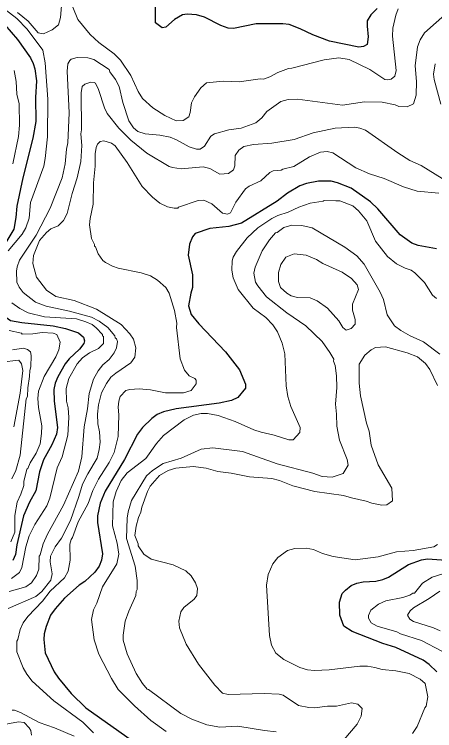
# Model space of a CAD drawing. Extents: x 598.3 to 623.2, y 6902.2 to 6930.1.
# Drawn here: x 603.377 to 604.675, y 6921.503 to 6923.716 of the extents above; entities that cross this region are included whole.
import ezdxf

# ---------------------------------------------------------------- set-up
doc = ezdxf.new("R2010")
doc.units = 0
doc.header["$LTSCALE"] = 0.032
doc.layers.add('1', color=7, linetype='Continuous', lineweight=25)
doc.layers.add('2', color=7, linetype='Continuous', lineweight=13)

msp = doc.modelspace()

# ---------------------------------------------------------------- linework, layer by layer
at = {"layer": '1'}
for points in [[(603.2861, 6923.7477), (603.348, 6923.6835), (603.3872, 6923.6382), (603.4269, 6923.581), (603.4355, 6923.5637), (603.4402, 6923.5469), (603.4453, 6923.5103), (603.4422, 6923.4588), (603.4437, 6923.385), (603.4343, 6923.3332), (603.4032, 6923.2104), (603.3855, 6923.1233), (603.3823, 6923.0877), (603.3758, 6923.0521), (603.3419, 6922.9954), (603.3105, 6922.9141), (603.304, 6922.8742), (603.3016, 6922.8424), (603.3352, 6922.792), (603.3653, 6922.7697), (603.4003, 6922.7636), (603.4969, 6922.754), (603.5357, 6922.7459), (603.5751, 6922.7318)], [(604.4975, 6923.7341), (604.4782, 6923.7139), (604.467, 6923.6953), (604.4662, 6923.6794), (604.4693, 6923.6463), (604.467, 6923.6221), (604.455, 6923.6159), (604.4407, 6923.6137), (604.3507, 6923.633), (604.2993, 6923.6522), (604.2601, 6923.6708), (604.2254, 6923.6841), (604.2061, 6923.6865), (604.1234, 6923.6865), (604.0544, 6923.6719), (604.037, 6923.6727), (604.015, 6923.6807), (603.9645, 6923.7073), (603.9396, 6923.7141), (603.9104, 6923.7156), (603.8965, 6923.7139), (603.8717, 6923.6992), (603.8455, 6923.6761), (603.8337, 6923.6737), (603.8129, 6923.6898), (603.8129, 6923.7434)], [(604.6806, 6922.9911), (604.6237, 6923.0017), (604.6043, 6923.0091), (604.5684, 6923.0345), (604.4991, 6923.1151), (604.4764, 6923.137), (604.4167, 6923.1788), (604.3753, 6923.1957), (604.3552, 6923.2007), (604.3161, 6923.2007), (604.2789, 6923.193), (604.2588, 6923.1856), (604.2208, 6923.1635), (604.1887, 6923.1386), (604.0787, 6923.0706), (604.0395, 6923.0607), (603.9812, 6923.0542), (603.9353, 6923.0389), (603.9269, 6923.028), (603.918, 6923.0058), (603.9141, 6922.9716), (603.9278, 6922.9109), (603.9278, 6922.8721), (603.9222, 6922.8546), (603.9149, 6922.8157), (603.9234, 6922.789), (603.9472, 6922.7596), (604.0288, 6922.6732), (604.0723, 6922.6177), (604.0911, 6922.5733), (604.0913, 6922.5607), (604.0669, 6922.5319), (604.0479, 6922.5229), (604.0097, 6922.515), (603.8767, 6922.4975), (603.8378, 6922.4879), (603.8178, 6922.4795), (603.8013, 6922.4678), (603.7729, 6922.4396), (603.7577, 6922.4186), (603.7172, 6922.3409), (603.6579, 6922.2433), (603.6423, 6922.2058), (603.6341, 6922.1665), (603.6341, 6922.1465), (603.6493, 6922.0496), (603.6462, 6922.0305), (603.6391, 6922.0115), (603.6258, 6921.9931), (603.5949, 6921.9643), (603.577, 6921.9532), (603.5322, 6921.913), (603.5034, 6921.8802), (603.489, 6921.86), (603.4751, 6921.8253), (603.4689, 6921.8022), (603.4681, 6921.7849), (603.473, 6921.7434), (603.5, 6921.6848), (603.5137, 6921.6652)], [(603.5751, 6922.7318), (603.5909, 6922.7183), (603.5942, 6922.7075), (603.5917, 6922.6987), (603.5786, 6922.6816), (603.5467, 6922.6513), (603.5344, 6922.6365), (603.5116, 6922.5965), (603.5037, 6922.5761), (603.4997, 6922.5567), (603.5004, 6922.5214), (603.5109, 6922.4401), (603.5071, 6922.4195), (603.4929, 6922.3858), (603.4675, 6922.3398), (603.4551, 6922.3025), (603.4437, 6922.2439), (603.4246, 6922.209), (603.406, 6922.1669), (603.3848, 6922.0769), (603.3806, 6922.0474), (603.3725, 6922.0292)], [(604.6816, 6921.6852), (604.6582, 6921.7078), (604.6392, 6921.7214), (604.5552, 6921.7603), (604.5152, 6921.7729), (604.4207, 6921.8098), (604.3945, 6921.8259), (604.382, 6921.8599), (604.3813, 6921.8998), (604.3893, 6921.9266), (604.3995, 6921.9377), (604.4175, 6921.9517), (604.4348, 6921.9591), (604.4537, 6921.963), (604.4931, 6921.9655), (604.5146, 6921.9706), (604.5324, 6921.978), (604.5944, 6922.0166), (604.634, 6922.0311), (604.6531, 6922.0342), (604.7107, 6922.0295)], [(603.5137, 6921.6652), (603.553, 6921.6184), (603.5982, 6921.5743), (603.7424, 6921.4717)]]:
    msp.add_lwpolyline(points, dxfattribs=at)
at = {"layer": '2'}
for points in [[(603.528, 6923.8042), (603.5198, 6923.7059), (603.5133, 6923.6835), (603.4937, 6923.6677), (603.4674, 6923.6552), (603.4505, 6923.6581), (603.4196, 6923.6943), (603.3869, 6923.7214)], [(603.5862, 6922.3492), (603.5934, 6922.442), (603.6033, 6922.4971), (603.608, 6922.5448), (603.6215, 6922.5894), (603.6359, 6922.6146), (603.651, 6922.6333), (603.6696, 6922.6494), (603.685, 6922.6703), (603.6931, 6922.6857), (603.6954, 6922.7052), (603.6926, 6922.7131), (603.6883, 6922.7169), (603.688, 6922.7224), (603.666, 6922.7486), (603.6388, 6922.7684), (603.6151, 6922.7799), (603.548, 6922.7991), (603.4756, 6922.814), (603.4424, 6922.8266), (603.405, 6922.8561), (603.3921, 6922.8735), (603.3855, 6922.8886), (603.3839, 6922.922), (603.3856, 6922.9358), (603.393, 6922.9569), (603.4452, 6923.0338), (603.4879, 6923.1175), (603.5247, 6923.2107), (603.5343, 6923.2536), (603.5384, 6923.2989), (603.5425, 6923.3184), (603.5466, 6923.4118), (603.54, 6923.5398), (603.5425, 6923.5628), (603.5483, 6923.5729), (603.5532, 6923.5767), (603.5716, 6923.582), (603.6046, 6923.5811), (603.6232, 6923.5764), (603.6696, 6923.5455), (603.6726, 6923.5381), (603.69, 6923.5146), (603.7009, 6923.4927), (603.712, 6923.4435), (603.7306, 6923.3864), (603.7452, 6923.3648), (603.7581, 6923.3541), (603.7808, 6923.3464), (603.8261, 6923.3424), (603.858, 6923.336), (603.8782, 6923.3284), (603.9171, 6923.3064), (603.9397, 6923.2997), (603.9506, 6923.2997), (603.9639, 6923.3083), (603.9843, 6923.3398), (603.9951, 6923.3465), (604.039, 6923.3593), (604.0772, 6923.3636), (604.1227, 6923.3803), (604.1417, 6923.396), (604.1571, 6923.4154), (604.1998, 6923.4468), (604.2223, 6923.4525), (604.2514, 6923.4534), (604.3902, 6923.4355), (604.4586, 6923.4452), (604.5126, 6923.4444), (604.5525, 6923.4364), (604.5639, 6923.4311), (604.5898, 6923.4298), (604.6093, 6923.4388), (604.6175, 6923.4662), (604.6191, 6923.5086), (604.6152, 6923.5563), (604.6215, 6923.615), (604.6299, 6923.6368), (604.6433, 6923.6587), (604.7608, 6923.7637)], [(603.349, 6923.7301), (603.3851, 6923.7022), (603.4172, 6923.67), (603.4648, 6923.6049), (603.4721, 6923.5661), (603.481, 6923.4533), (603.4793, 6923.3378), (603.4729, 6923.2707), (603.4681, 6923.2464), (603.4277, 6923.135), (603.4236, 6923.0864), (603.4129, 6923.0566), (603.4013, 6923.0365), (603.3581, 6922.9853)], [(604.5627, 6923.7324), (604.5555, 6923.7133), (604.5462, 6923.6733), (604.5447, 6923.6483), (604.5559, 6923.5419), (604.5521, 6923.5242), (604.5402, 6923.5152), (604.5286, 6923.5132), (604.5206, 6923.5147), (604.4748, 6923.5449), (604.4108, 6923.5764), (604.379, 6923.5812), (604.334, 6923.5755), (604.2341, 6923.5489), (604.2241, 6923.548), (604.191, 6923.5362), (604.1661, 6923.523), (604.1465, 6923.5157), (604.1364, 6923.5164), (604.0712, 6923.5076), (604.0223, 6923.5092), (603.9701, 6923.5043), (603.9531, 6923.4891), (603.9333, 6923.4612), (603.9246, 6923.442), (603.9205, 6923.4128), (603.9162, 6923.3989), (603.8983, 6923.3879), (603.8764, 6923.3863), (603.8419, 6923.4036), (603.8051, 6923.4273), (603.7727, 6923.4561), (603.7594, 6923.4776), (603.7366, 6923.5264), (603.7048, 6923.5743), (603.6852, 6923.5932), (603.638, 6923.6289), (603.611, 6923.6528), (603.5731, 6923.6997), (603.5574, 6923.7373)], [(604.6768, 6923.5628), (604.6718, 6923.5303), (604.6732, 6923.5141), (604.6944, 6923.4377)], [(603.3724, 6923.2536), (603.3903, 6923.3381), (603.3936, 6923.3733), (603.3919, 6923.4387), (603.3855, 6923.4695), (603.383, 6923.5086), (603.3773, 6923.5426)], [(604.6984, 6923.2088), (604.6332, 6923.2484), (604.5984, 6923.2645), (604.5617, 6923.2875), (604.4611, 6923.3574), (604.4441, 6923.3643), (604.4271, 6923.3667), (604.3682, 6923.3642), (604.3002, 6923.3496), (604.241, 6923.3292), (604.1726, 6923.3174), (604.1159, 6923.3133), (604.0863, 6923.3074), (604.0705, 6923.2964), (604.059, 6923.2797), (604.0583, 6923.2475), (604.0541, 6923.2349), (604.0388, 6923.2239), (604.0114, 6923.2218), (603.9807, 6923.2395), (603.9605, 6923.2444), (603.8922, 6923.2389), (603.8653, 6923.2422), (603.8554, 6923.2455), (603.7859, 6923.2867), (603.7374, 6923.3272), (603.6997, 6923.364), (603.6641, 6923.4094), (603.6556, 6923.4264), (603.6368, 6923.4832), (603.6274, 6923.5026), (603.6234, 6923.5051), (603.6132, 6923.5059), (603.5945, 6923.5002), (603.5864, 6923.4929), (603.5838, 6923.4733), (603.5846, 6923.3594), (603.583, 6923.3462), (603.5855, 6923.3108), (603.5822, 6923.2609), (603.5717, 6923.2107), (603.5563, 6923.1622), (603.54, 6923.1004), (603.5294, 6923.0786), (603.5123, 6923.0627), (603.49, 6923.053), (603.4761, 6923.042), (603.4555, 6923.0173), (603.4361, 6922.9705), (603.4341, 6922.9457), (603.4454, 6922.9039), (603.4761, 6922.8641), (603.5053, 6922.8446), (603.5617, 6922.8317)], [(603.6283, 6922.9973), (603.6251, 6922.9995), (603.625, 6923.0046), (603.616, 6923.0232), (603.6098, 6923.0657), (603.6114, 6923.0848), (603.621, 6923.1293), (603.6219, 6923.1953), (603.6266, 6923.2466), (603.6268, 6923.2843), (603.63, 6923.3046), (603.6342, 6923.3144), (603.6426, 6923.3229), (603.654, 6923.3254), (603.6771, 6923.3175), (603.6882, 6923.3092), (603.7253, 6923.2585), (603.7715, 6923.1834), (603.8039, 6923.1505), (603.8261, 6923.1329), (603.8504, 6923.1213), (603.8705, 6923.1166), (603.8823, 6923.1174), (603.8846, 6923.1199), (603.945, 6923.1407), (603.9626, 6923.1416), (603.9874, 6923.1305), (604.0202, 6923.1012), (604.0353, 6923.0988), (604.0445, 6923.1031), (604.0616, 6923.1359), (604.0911, 6923.1762), (604.1023, 6923.1848), (604.1381, 6923.2014), (604.1658, 6923.2267), (604.1767, 6923.2323), (604.2009, 6923.234), (604.2058, 6923.2371), (604.2406, 6923.2454), (604.2886, 6923.2751), (604.3225, 6923.2896), (604.343, 6923.2915), (604.3603, 6923.2883), (604.4313, 6923.2412), (604.4737, 6923.2233), (604.5193, 6923.2086), (604.5789, 6923.1828), (604.6214, 6923.1693), (604.6881, 6923.1636)], [(604.3817, 6923.1399), (604.3699, 6923.1401), (604.3335, 6923.1408), (604.3306, 6923.1385), (604.2905, 6923.1327), (604.2559, 6923.1204), (604.2231, 6923.1047), (604.1912, 6923.0945), (604.1721, 6923.0848), (604.1295, 6923.0558), (604.0965, 6923.0254), (604.0627, 6922.9833), (604.0531, 6922.9659), (604.05, 6922.9543), (604.0485, 6922.9253), (604.0533, 6922.9015), (604.068, 6922.8656), (604.1151, 6922.8079), (604.1538, 6922.779), (604.1757, 6922.7569), (604.1899, 6922.7348), (604.2039, 6922.7003), (604.2119, 6922.6672), (604.2169, 6922.5687), (604.2216, 6922.5356), (604.2305, 6922.5046), (604.2596, 6922.4401), (604.2582, 6922.4241), (604.2382, 6922.4021), (604.2243, 6922.4018), (604.1799, 6922.4165), (604.1393, 6922.425), (604.1166, 6922.4322), (604.0595, 6922.4582), (604.0069, 6922.4771), (603.9737, 6922.4827), (603.9542, 6922.4828), (603.9304, 6922.4774), (603.9012, 6922.4638), (603.838, 6922.4147), (603.816, 6922.3902), (603.7829, 6922.3444), (603.7258, 6922.3), (603.7075, 6922.2761), (603.6916, 6922.2423), (603.6825, 6922.2097), (603.6801, 6922.1364), (603.6945, 6922.0826), (603.6995, 6922.0483), (603.6937, 6922.0188), (603.6493, 6921.9473), (603.6319, 6921.8968), (603.6218, 6921.8762), (603.6155, 6921.8467), (603.6242, 6921.7844), (603.6385, 6921.7398), (603.677, 6921.6643), (603.6979, 6921.6311), (603.7487, 6921.5803), (603.7989, 6921.5349), (603.8458, 6921.5013)], [(604.6804, 6922.8382), (604.6682, 6922.8481), (604.6432, 6922.8878), (604.614, 6922.9176), (604.6028, 6922.9255), (604.5838, 6922.9318), (604.5572, 6922.9452), (604.5294, 6922.9682), (604.4928, 6923.0146), (604.4652, 6923.078), (604.44, 6923.1086), (604.4224, 6923.1238), (604.3817, 6923.1399)], [(604.5707, 6922.7392), (604.551, 6922.7541), (604.5284, 6922.7875), (604.5172, 6922.8346), (604.5069, 6922.8571), (604.4578, 6922.9437), (604.4349, 6922.9696), (604.3979, 6922.9969), (604.2972, 6923.0565), (604.2652, 6923.0639), (604.2339, 6923.064), (604.2096, 6923.0575), (604.1886, 6923.0423), (604.1832, 6923.0407), (604.1649, 6923.0192), (604.1424, 6922.9857), (604.1204, 6922.935), (604.1165, 6922.9163), (604.122, 6922.8887), (604.1287, 6922.8767), (604.1558, 6922.8431), (604.2185, 6922.794), (604.2773, 6922.7541), (604.3279, 6922.7055), (604.3518, 6922.6716), (604.3632, 6922.6506), (604.3626, 6922.6447), (604.3674, 6922.6307), (604.3722, 6922.5991), (604.373, 6922.5634), (604.369, 6922.512), (604.3722, 6922.4806), (604.3725, 6922.4438), (604.3813, 6922.4004), (604.4047, 6922.3408), (604.4078, 6922.3235), (604.3925, 6922.2976), (604.3588, 6922.2861), (604.3275, 6922.2885), (604.2988, 6922.2989), (604.1886, 6922.3278), (604.0822, 6922.366), (603.9903, 6922.3768), (603.954, 6922.3727), (603.8928, 6922.3448), (603.8369, 6922.3288), (603.8034, 6922.3072), (603.7855, 6922.2902), (603.7387, 6922.2138), (603.7286, 6922.179), (603.7255, 6922.16), (603.7239, 6922.0969), (603.7505, 6922.0111), (603.7562, 6921.9674), (603.7563, 6921.9389), (603.753, 6921.9328), (603.7529, 6921.9212), (603.7309, 6921.8727), (603.7197, 6921.8421), (603.7134, 6921.7988), (603.7138, 6921.7832), (603.7254, 6921.7404), (603.7534, 6921.6795), (603.773, 6921.6488), (603.7869, 6921.6321), (603.7917, 6921.631), (603.8913, 6921.5564), (603.9252, 6921.5393), (603.9718, 6921.521), (604.0118, 6921.5146), (604.0676, 6921.5178), (604.1496, 6921.5037), (604.1852, 6921.5)], [(603.6214, 6921.4965), (603.5891, 6921.5295), (603.4991, 6921.5951), (603.4328, 6921.6567), (603.4158, 6921.6784), (603.4045, 6921.6974), (603.3846, 6921.747), (603.3855, 6921.7799), (603.3886, 6921.7852), (603.3951, 6921.8163), (603.405, 6921.8362), (603.4194, 6921.8562), (603.4646, 6921.9029), (603.4882, 6921.9347), (603.5317, 6921.975), (603.544, 6921.996), (603.5498, 6922.03), (603.549, 6922.0791), (603.5524, 6922.0934), (603.5571, 6922.1001), (603.5747, 6922.1482), (603.6056, 6922.2051), (603.6192, 6922.2454), (603.6367, 6922.2797), (603.6697, 6922.3316), (603.6859, 6922.3627), (603.6979, 6922.4121), (603.6995, 6922.4792), (603.698, 6922.5023), (603.6995, 6922.5206), (603.7043, 6922.5358), (603.7219, 6922.554), (603.7334, 6922.5571), (603.7632, 6922.5596), (603.798, 6922.5556), (603.8439, 6922.5466), (603.8997, 6922.5468), (603.9235, 6922.5536), (603.9391, 6922.5746), (603.9389, 6922.5857), (603.9341, 6922.5905), (603.917, 6922.5995), (603.9024, 6922.6165), (603.8894, 6922.652), (603.8778, 6922.749), (603.8791, 6922.7623), (603.8718, 6922.8014), (603.855, 6922.8541), (603.8452, 6922.872), (603.8191, 6922.8949), (603.7974, 6922.9081), (603.7689, 6922.9175), (603.6978, 6922.9317), (603.6804, 6922.9375), (603.6591, 6922.9488), (603.6506, 6922.9558), (603.6357, 6922.9758), (603.6283, 6922.9973)], [(603.5617, 6922.8317), (603.6305, 6922.8055), (603.7074, 6922.7573), (603.7342, 6922.7288), (603.7447, 6922.7121), (603.7529, 6922.6859), (603.7496, 6922.6566), (603.7369, 6922.6391), (603.6906, 6922.6076), (603.6756, 6922.5948), (603.6617, 6922.5755), (603.6462, 6922.547), (603.6372, 6922.5092), (603.634, 6922.4813), (603.6348, 6922.4509), (603.6405, 6922.4264), (603.6421, 6922.3945), (603.6397, 6922.3721), (603.6331, 6922.3454), (603.6038, 6922.2968), (603.5877, 6922.2648), (603.5769, 6922.2271), (603.5504, 6922.1528), (603.5229, 6922.098), (603.5036, 6922.0707), (603.4885, 6922.0421), (603.4875, 6922.0249), (603.494, 6921.9882), (603.4899, 6921.968), (603.4623, 6921.9331), (603.444, 6921.9179), (603.3584, 6921.8807)], [(603.3698, 6922.8245), (603.3943, 6922.8073), (603.4201, 6922.7933), (603.4708, 6922.7815), (603.569, 6922.7748), (603.5983, 6922.7664), (603.6181, 6922.7574), (603.6304, 6922.7478), (603.6491, 6922.7267), (603.6495, 6922.7224), (603.6525, 6922.7204), (603.6523, 6922.6989), (603.6368, 6922.684), (603.6092, 6922.6699), (603.5874, 6922.6547), (603.5713, 6922.6368), (603.5455, 6922.5915), (603.5376, 6922.5606), (603.5384, 6922.5211), (603.5434, 6922.5008), (603.5457, 6922.4701), (603.5425, 6922.4155), (603.5247, 6922.3495), (603.51, 6922.3147), (603.4866, 6922.2213), (603.4772, 6922.1976), (603.4406, 6922.1403), (603.423, 6922.1053), (603.413, 6922.071), (603.4001, 6922.0078), (603.3934, 6921.9914), (603.3688, 6921.9733)], [(603.3668, 6922.0869), (603.3784, 6922.1164), (603.379, 6922.1684), (603.3857, 6922.2094), (603.3971, 6922.2336), (603.4062, 6922.2608), (603.4066, 6922.2734), (603.4163, 6922.3109), (603.4194, 6922.313), (603.4262, 6922.3303), (603.4444, 6922.3603), (603.4566, 6922.3896), (603.4615, 6922.4214), (603.4623, 6922.445), (603.4519, 6922.5011), (603.4503, 6922.5296), (603.4519, 6922.5518), (603.4699, 6922.5975), (603.5051, 6922.6582), (603.5148, 6922.6792), (603.5191, 6922.7036), (603.5085, 6922.727), (603.4977, 6922.7311), (603.4637, 6922.7328), (603.4345, 6922.729), (603.4019, 6922.7281), (603.3994, 6922.7306), (603.3611, 6922.739)], [(604.6911, 6922.6665), (604.6401, 6922.7041), (604.5994, 6922.7224), (604.5707, 6922.7392)], [(603.3712, 6922.6795), (603.4052, 6922.6843), (603.4181, 6922.6804), (603.4272, 6922.6732), (603.4292, 6922.6617), (603.4285, 6922.6275), (603.4251, 6922.6161), (603.4243, 6922.5969), (603.4185, 6922.562), (603.4178, 6922.5353), (603.4139, 6922.5277), (603.3951, 6922.354), (603.3823, 6922.3074), (603.37, 6922.2809)], [(603.7968, 6922.2588), (603.8256, 6922.2915), (603.8526, 6922.3066), (603.8763, 6922.3144), (603.9297, 6922.3192), (603.9693, 6922.3136), (604.0054, 6922.3043), (604.0471, 6922.299), (604.1038, 6922.2869), (604.1721, 6922.282), (604.1964, 6922.2764), (604.2368, 6922.2594), (604.3048, 6922.2416), (604.3939, 6922.2302), (604.4184, 6922.222), (604.4635, 6922.2124), (604.4808, 6922.2056), (604.5118, 6922.1995), (604.5272, 6922.2007), (604.5448, 6922.2134), (604.5422, 6922.2522), (604.5002, 6922.3246), (604.4787, 6922.3849), (604.4727, 6922.4283), (604.4646, 6922.4526), (604.4458, 6922.5373), (604.4419, 6922.5769), (604.4419, 6922.6357), (604.4589, 6922.6632), (604.4786, 6922.6791), (604.4928, 6922.6868), (604.5228, 6922.6883), (604.5903, 6922.6705), (604.6224, 6922.6583), (604.6462, 6922.637), (604.6601, 6922.6192), (604.6835, 6922.5698)], [(603.3762, 6922.4414), (603.395, 6922.5461), (603.4032, 6922.6152), (603.3999, 6922.6359), (603.3909, 6922.6471), (603.337, 6922.6414)], [(603.3615, 6921.9331), (603.4128, 6921.9476), (603.4307, 6921.9605), (603.446, 6921.9831), (603.4525, 6922.0022), (603.4535, 6922.042), (603.4567, 6922.0467), (603.4663, 6922.0802), (603.4795, 6922.1098), (603.5292, 6922.1996), (603.575, 6922.3044), (603.5862, 6922.3492)], [(604.395, 6921.4751), (604.4353, 6921.5236), (604.4484, 6921.5481), (604.4515, 6921.5722), (604.4376, 6921.5851), (604.4182, 6921.5891), (604.3717, 6921.5794), (604.3437, 6921.5793), (604.3043, 6921.5737), (604.2867, 6921.5745), (604.2544, 6921.5812), (604.2073, 6921.6132), (604.1949, 6921.6165), (604.1484, 6921.6183), (604.0374, 6921.615), (604.02, 6921.6193), (603.9958, 6921.6437), (603.9458, 6921.7086), (603.9082, 6921.7707), (603.8874, 6921.8212), (603.885, 6921.8412), (603.8909, 6921.8705), (603.9009, 6921.8842), (603.9324, 6921.9095), (603.9407, 6921.9212), (603.9432, 6921.943), (603.9364, 6921.9596), (603.9233, 6921.9811), (603.9067, 6921.9968), (603.8677, 6922.0157), (603.7995, 6922.0328), (603.7776, 6922.0485), (603.7596, 6922.0747), (603.7594, 6922.0809), (603.7498, 6922.1064), (603.7537, 6922.1352), (603.7603, 6922.1617), (603.7676, 6922.1778), (603.7708, 6922.194), (603.7883, 6922.2418), (603.7968, 6922.2588)], [(604.4298, 6922.0311), (604.3611, 6922.0413), (604.3284, 6922.0508), (604.3012, 6922.0631), (604.2781, 6922.0666), (604.2433, 6922.0658), (604.2208, 6922.0601), (604.1906, 6922.0387), (604.1757, 6922.0191), (604.1614, 6921.9855), (604.1553, 6921.9528), (604.1652, 6921.797), (604.1715, 6921.7672), (604.1851, 6921.7423), (604.209, 6921.7233), (604.2587, 6921.6981), (604.2824, 6921.6915), (604.3041, 6921.6895), (604.3493, 6921.6911), (604.4437, 6921.7023), (604.4675, 6921.7023), (604.4902, 6921.699), (604.5126, 6921.6926), (604.5547, 6921.6878), (604.5962, 6921.6798), (604.6304, 6921.6627), (604.6457, 6921.6489), (604.6539, 6921.608), (604.6492, 6921.579), (604.645, 6921.5735), (604.6214, 6921.5168), (604.6061, 6921.4952)], [(604.6837, 6922.0786), (604.6724, 6922.0716), (604.6084, 6922.0602), (604.5571, 6922.0555), (604.5003, 6922.0401), (604.4298, 6922.0311)], [(604.7004, 6921.9874), (604.6671, 6921.9773), (604.637, 6921.9588), (604.6124, 6921.9283), (604.6072, 6921.9282), (604.5986, 6921.9224), (604.5764, 6921.9146), (604.5239, 6921.9048), (604.5012, 6921.8944), (604.4777, 6921.8757), (604.4702, 6921.8591), (604.4709, 6921.8508), (604.4784, 6921.8369), (604.4973, 6921.8264), (604.5583, 6921.8088), (604.5695, 6921.8025), (604.6343, 6921.7815), (604.6968, 6921.7493)], [(604.6919, 6921.8116), (604.6716, 6921.8209), (604.6097, 6921.8406), (604.5979, 6921.8475), (604.591, 6921.86), (604.5996, 6921.874), (604.6099, 6921.8824), (604.6578, 6921.9111), (604.6911, 6921.9344)], [(603.371, 6921.5672), (603.3775, 6921.567), (603.3965, 6921.5593), (603.4537, 6921.5282), (603.5011, 6921.5125), (603.5622, 6921.4861)], [(603.4307, 6921.4896), (603.4285, 6921.5035), (603.4236, 6921.5121), (603.4074, 6921.5282), (603.3901, 6921.5307), (603.3345, 6921.5203)]]:
    msp.add_lwpolyline(points, dxfattribs=at)
msp.add_lwpolyline([(604.3438, 6922.8081), (604.3121, 6922.831), (604.2902, 6922.8398), (604.2514, 6922.8414), (604.2322, 6922.8462), (604.2187, 6922.8546), (604.1993, 6922.8724), (604.1924, 6922.8909), (604.1931, 6922.9181), (604.2005, 6922.9431), (604.2155, 6922.966), (604.2417, 6922.9764), (604.2787, 6922.9718), (604.3102, 6922.9586), (604.3293, 6922.9465), (604.3895, 6922.9189), (604.4182, 6922.8998), (604.4357, 6922.8807), (604.4402, 6922.8657), (604.4217, 6922.8206), (604.4217, 6922.8023), (604.4297, 6922.7736), (604.4295, 6922.7588), (604.4171, 6922.7454), (604.4021, 6922.7403), (604.391, 6922.7482), (604.3786, 6922.7686)], close=True, dxfattribs=at)

doc.saveas('drawing.dxf')
